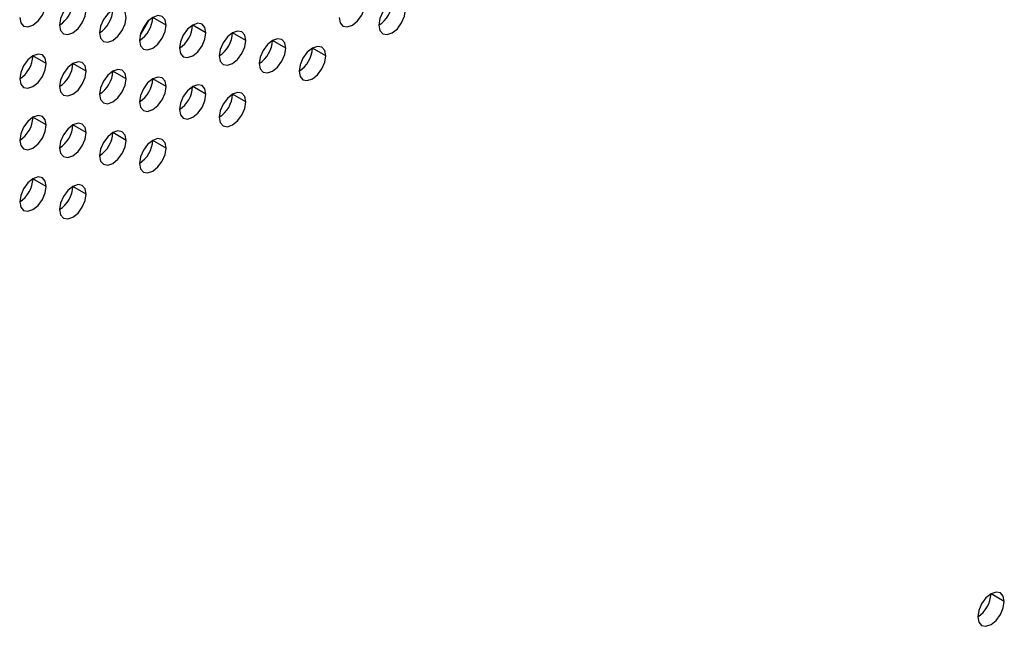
# Model space of a CAD drawing. Header units: millimetres. Extents: x 0 to 1118, y 0 to 864.
# Tile 315 of 397: x 988.13 to 993.36, y 704.28 to 707.5. Entities that reach past the tile are written whole.
import ezdxf

# ---------------------------------------------------------------- set-up
doc = ezdxf.new("R2010")
doc.units = ezdxf.units.MM

msp = doc.modelspace()

# ---------------------------------------------------------------- linework, layer by layer
at = {"color": 7, "linetype": 'Continuous', "lineweight": 25}
for p, q in [((988.9084, 707.4718), (988.8377, 707.5126)), ((988.8176, 707.4977), (988.7699, 707.415)), ((989.1206, 707.4309), (989.0499, 707.4718)), ((989.3327, 707.3901), (989.262, 707.4309)), ((989.5448, 707.3492), (989.4741, 707.3901)), ((989.757, 707.3084), (989.6862, 707.3492)), ((988.272, 707.2677), (988.2013, 707.3085)), ((988.4842, 707.2269), (988.4135, 707.2677)), ((988.6963, 707.186), (988.6256, 707.2268)), ((988.9084, 707.1452), (988.8377, 707.186)), ((989.1206, 707.1043), (989.0499, 707.1451)), ((989.3327, 707.0635), (989.262, 707.1043)), ((988.272, 706.9411), (988.2013, 706.9819)), ((988.4842, 706.9002), (988.4135, 706.9411)), ((988.6963, 706.8594), (988.6256, 706.9002)), ((988.9084, 706.8185), (988.8377, 706.8594)), ((988.272, 706.6145), (988.2013, 706.6553)), ((988.4842, 706.5736), (988.4135, 706.6144)), ((993.3632, 704.4093), (993.2925, 704.4502))]:
    msp.add_line(p, q, dxfattribs=at)
at = {"color": 7, "linetype": 'Continuous', "lineweight": 25, "flags": 128}
for points in [[(988.4842, 707.5535), (988.4788, 707.5816), (988.4635, 707.5993), (988.4405, 707.6037), (988.4135, 707.5943), (988.3864, 707.5725), (988.3635, 707.5415), (988.3481, 707.5062), (988.3427, 707.4718)], [(990.1812, 707.5533), (990.1758, 707.5815), (990.1605, 707.5991), (990.1376, 707.6036), (990.1105, 707.5941), (990.0835, 707.5723), (990.0605, 707.5414), (990.0452, 707.506), (990.0398, 707.4717)], [(988.1306, 707.5127), (988.136, 707.4845), (988.1513, 707.4669), (988.1743, 707.4624), (988.2013, 707.4718), (988.2284, 707.4937), (988.2513, 707.5246), (988.2667, 707.56), (988.272, 707.5943)], [(988.3427, 707.4718), (988.3481, 707.4437), (988.3635, 707.426), (988.3864, 707.4216), (988.4135, 707.431), (988.4405, 707.4528), (988.4635, 707.4838), (988.4788, 707.5191), (988.4842, 707.5535)], [(988.6963, 707.5126), (988.6909, 707.5408), (988.6756, 707.5584), (988.6526, 707.5629), (988.6256, 707.5535), (988.5985, 707.5316), (988.5756, 707.5007), (988.5603, 707.4653), (988.5549, 707.431)], [(989.8277, 707.5125), (989.8331, 707.4844), (989.8484, 707.4667), (989.8713, 707.4623), (989.8984, 707.4717), (989.9254, 707.4935), (989.9484, 707.5245), (989.9637, 707.5598), (989.9691, 707.5942)], [(990.0398, 707.4717), (990.0452, 707.4435), (990.0605, 707.4259), (990.0835, 707.4214), (990.1105, 707.4308), (990.1376, 707.4527), (990.1605, 707.4836), (990.1758, 707.519), (990.1812, 707.5533)], [(988.5549, 707.431), (988.5603, 707.4028), (988.5756, 707.3852), (988.5985, 707.3807), (988.6256, 707.3902), (988.6526, 707.412), (988.6756, 707.4429), (988.6909, 707.4783), (988.6963, 707.5126)], [(988.9084, 707.4718), (988.903, 707.4999), (988.8877, 707.5176), (988.8648, 707.522), (988.8377, 707.5126), (988.8107, 707.4908), (988.7877, 707.4598), (988.7724, 707.4245), (988.767, 707.3901)], [(988.767, 707.3901), (988.7724, 707.362), (988.7877, 707.3444), (988.8107, 707.3399), (988.8377, 707.3493), (988.8648, 707.3711), (988.8877, 707.4021), (988.903, 707.4374), (988.9084, 707.4718)], [(989.1206, 707.4309), (989.1152, 707.4591), (989.0999, 707.4767), (989.0769, 707.4812), (989.0499, 707.4718), (989.0228, 707.4499), (988.9999, 707.419), (988.9845, 707.3836), (988.9791, 707.3493)], [(988.9791, 707.3493), (988.9845, 707.3211), (988.9999, 707.3035), (989.0228, 707.2991), (989.0499, 707.3085), (989.0769, 707.3303), (989.0999, 707.3612), (989.1152, 707.3966), (989.1206, 707.4309)], [(989.3327, 707.3901), (989.3273, 707.4182), (989.312, 707.4359), (989.289, 707.4403), (989.262, 707.4309), (989.2349, 707.4091), (989.212, 707.3781), (989.1967, 707.3428), (989.1913, 707.3084)], [(989.5448, 707.3492), (989.5394, 707.3774), (989.5241, 707.395), (989.5012, 707.3995), (989.4741, 707.3901), (989.4471, 707.3682), (989.4241, 707.3373), (989.4088, 707.302), (989.4034, 707.2676)], [(989.1913, 707.3084), (989.1967, 707.2803), (989.212, 707.2627), (989.2349, 707.2582), (989.262, 707.2676), (989.289, 707.2894), (989.312, 707.3204), (989.3273, 707.3557), (989.3327, 707.3901)], [(989.4034, 707.2676), (989.4088, 707.2395), (989.4241, 707.2218), (989.4471, 707.2174), (989.4741, 707.2268), (989.5012, 707.2486), (989.5241, 707.2795), (989.5394, 707.3149), (989.5448, 707.3492)], [(989.757, 707.3084), (989.7516, 707.3365), (989.7362, 707.3542), (989.7133, 707.3586), (989.6862, 707.3492), (989.6592, 707.3274), (989.6362, 707.2964), (989.6209, 707.2611), (989.6155, 707.2267)], [(988.272, 707.2677), (988.2667, 707.2958), (988.2513, 707.3135), (988.2284, 707.3179), (988.2013, 707.3085), (988.1743, 707.2867), (988.1513, 707.2558), (988.136, 707.2204), (988.1306, 707.1861)], [(989.6155, 707.2267), (989.6209, 707.1986), (989.6362, 707.181), (989.6592, 707.1765), (989.6862, 707.1859), (989.7133, 707.2078), (989.7362, 707.2387), (989.7516, 707.274), (989.757, 707.3084)], [(988.1306, 707.1861), (988.136, 707.1579), (988.1513, 707.1403), (988.1743, 707.1358), (988.2013, 707.1452), (988.2284, 707.1671), (988.2513, 707.198), (988.2667, 707.2333), (988.272, 707.2677)], [(988.4842, 707.2269), (988.4788, 707.255), (988.4635, 707.2726), (988.4405, 707.2771), (988.4135, 707.2677), (988.3864, 707.2459), (988.3635, 707.2149), (988.3481, 707.1796), (988.3427, 707.1452)], [(988.3427, 707.1452), (988.3481, 707.1171), (988.3635, 707.0994), (988.3864, 707.095), (988.4135, 707.1044), (988.4405, 707.1262), (988.4635, 707.1572), (988.4788, 707.1925), (988.4842, 707.2269)], [(988.6963, 707.186), (988.6909, 707.2141), (988.6756, 707.2318), (988.6526, 707.2362), (988.6256, 707.2268), (988.5985, 707.205), (988.5756, 707.1741), (988.5603, 707.1387), (988.5549, 707.1044)], [(988.5549, 707.1044), (988.5603, 707.0762), (988.5756, 707.0586), (988.5985, 707.0541), (988.6256, 707.0635), (988.6526, 707.0854), (988.6756, 707.1163), (988.6909, 707.1517), (988.6963, 707.186)], [(988.9084, 707.1452), (988.903, 707.1733), (988.8877, 707.1909), (988.8648, 707.1954), (988.8377, 707.186), (988.8107, 707.1642), (988.7877, 707.1332), (988.7724, 707.0979), (988.767, 707.0635)], [(988.767, 707.0635), (988.7724, 707.0354), (988.7877, 707.0177), (988.8107, 707.0133), (988.8377, 707.0227), (988.8648, 707.0445), (988.8877, 707.0755), (988.903, 707.1108), (988.9084, 707.1452)], [(989.1206, 707.1043), (989.1152, 707.1325), (989.0999, 707.1501), (989.0769, 707.1546), (989.0499, 707.1451), (989.0228, 707.1233), (988.9999, 707.0924), (988.9845, 707.057), (988.9791, 707.0227)], [(988.9791, 707.0227), (988.9845, 706.9945), (988.9999, 706.9769), (989.0228, 706.9724), (989.0499, 706.9818), (989.0769, 707.0037), (989.0999, 707.0346), (989.1152, 707.07), (989.1206, 707.1043)], [(989.3327, 707.0635), (989.3273, 707.0916), (989.312, 707.1092), (989.289, 707.1137), (989.262, 707.1043), (989.2349, 707.0825), (989.212, 707.0515), (989.1967, 707.0162), (989.1913, 706.9818)], [(989.1913, 706.9818), (989.1967, 706.9537), (989.212, 706.936), (989.2349, 706.9316), (989.262, 706.941), (989.289, 706.9628), (989.312, 706.9938), (989.3273, 707.0291), (989.3327, 707.0635)], [(988.272, 706.9411), (988.2667, 706.9692), (988.2513, 706.9869), (988.2284, 706.9913), (988.2013, 706.9819), (988.1743, 706.9601), (988.1513, 706.9291), (988.136, 706.8938), (988.1306, 706.8594)], [(988.1306, 706.8594), (988.136, 706.8313), (988.1513, 706.8137), (988.1743, 706.8092), (988.2013, 706.8186), (988.2284, 706.8404), (988.2513, 706.8714), (988.2667, 706.9067), (988.272, 706.9411)], [(988.4842, 706.9002), (988.4788, 706.9284), (988.4635, 706.946), (988.4405, 706.9505), (988.4135, 706.9411), (988.3864, 706.9192), (988.3635, 706.8883), (988.3481, 706.853), (988.3427, 706.8186)], [(988.3427, 706.8186), (988.3481, 706.7905), (988.3635, 706.7728), (988.3864, 706.7684), (988.4135, 706.7778), (988.4405, 706.7996), (988.4635, 706.8305), (988.4788, 706.8659), (988.4842, 706.9002)], [(988.6963, 706.8594), (988.6909, 706.8875), (988.6756, 706.9052), (988.6526, 706.9096), (988.6256, 706.9002), (988.5985, 706.8784), (988.5756, 706.8474), (988.5603, 706.8121), (988.5549, 706.7778)], [(988.5549, 706.7778), (988.5603, 706.7496), (988.5756, 706.732), (988.5985, 706.7275), (988.6256, 706.7369), (988.6526, 706.7588), (988.6756, 706.7897), (988.6909, 706.825), (988.6963, 706.8594)], [(988.9084, 706.8185), (988.903, 706.8467), (988.8877, 706.8643), (988.8648, 706.8688), (988.8377, 706.8594), (988.8107, 706.8375), (988.7877, 706.8066), (988.7724, 706.7713), (988.767, 706.7369)], [(988.767, 706.7369), (988.7724, 706.7088), (988.7877, 706.6911), (988.8107, 706.6867), (988.8377, 706.6961), (988.8648, 706.7179), (988.8877, 706.7489), (988.903, 706.7842), (988.9084, 706.8185)], [(988.272, 706.6145), (988.2667, 706.6426), (988.2513, 706.6603), (988.2284, 706.6647), (988.2013, 706.6553), (988.1743, 706.6335), (988.1513, 706.6025), (988.136, 706.5672), (988.1306, 706.5328)], [(988.1306, 706.5328), (988.136, 706.5047), (988.1513, 706.487), (988.1743, 706.4826), (988.2013, 706.492), (988.2284, 706.5138), (988.2513, 706.5448), (988.2667, 706.5801), (988.272, 706.6145)], [(988.4842, 706.5736), (988.4788, 706.6018), (988.4635, 706.6194), (988.4405, 706.6239), (988.4135, 706.6145), (988.3864, 706.5926), (988.3635, 706.5617), (988.3481, 706.5263), (988.3427, 706.492)], [(988.3427, 706.492), (988.3481, 706.4638), (988.3635, 706.4462), (988.3864, 706.4417), (988.4135, 706.4511), (988.4405, 706.473), (988.4635, 706.5039), (988.4788, 706.5393), (988.4842, 706.5736)], [(993.3632, 704.4093), (993.3578, 704.4375), (993.3425, 704.4551), (993.3196, 704.4596), (993.2925, 704.4502), (993.2654, 704.4283), (993.2425, 704.3974), (993.2272, 704.362), (993.2218, 704.3277)], [(993.2218, 704.3277), (993.2272, 704.2996), (993.2425, 704.2819), (993.2654, 704.2775), (993.2925, 704.2869), (993.3196, 704.3087), (993.3425, 704.3396), (993.3578, 704.375), (993.3632, 704.4093)]]:
    msp.add_lwpolyline(points, dxfattribs=at)
at = {"color": 7, "linetype": 'Continuous', "lineweight": 25}
for centre in [(988.2599, 707.6013), (988.4721, 707.5604), (989.957, 707.6011), (988.6842, 707.5196), (988.8963, 707.4787), (989.1085, 707.4379), (989.3206, 707.397), (989.5327, 707.3562), (988.0478, 707.3155), (988.2599, 707.2747), (988.4721, 707.2338), (988.6842, 707.193), (988.8963, 707.1521), (989.1085, 707.1113), (988.0478, 706.9889), (988.2599, 706.948), (988.4721, 706.9072), (988.6842, 706.8664), (988.0478, 706.6623), (988.2599, 706.6214), (993.139, 704.4571)]:
    msp.add_arc(centre, 0.1537, 302.6055, 357.3945, dxfattribs=at)

doc.saveas('drawing.dxf')
